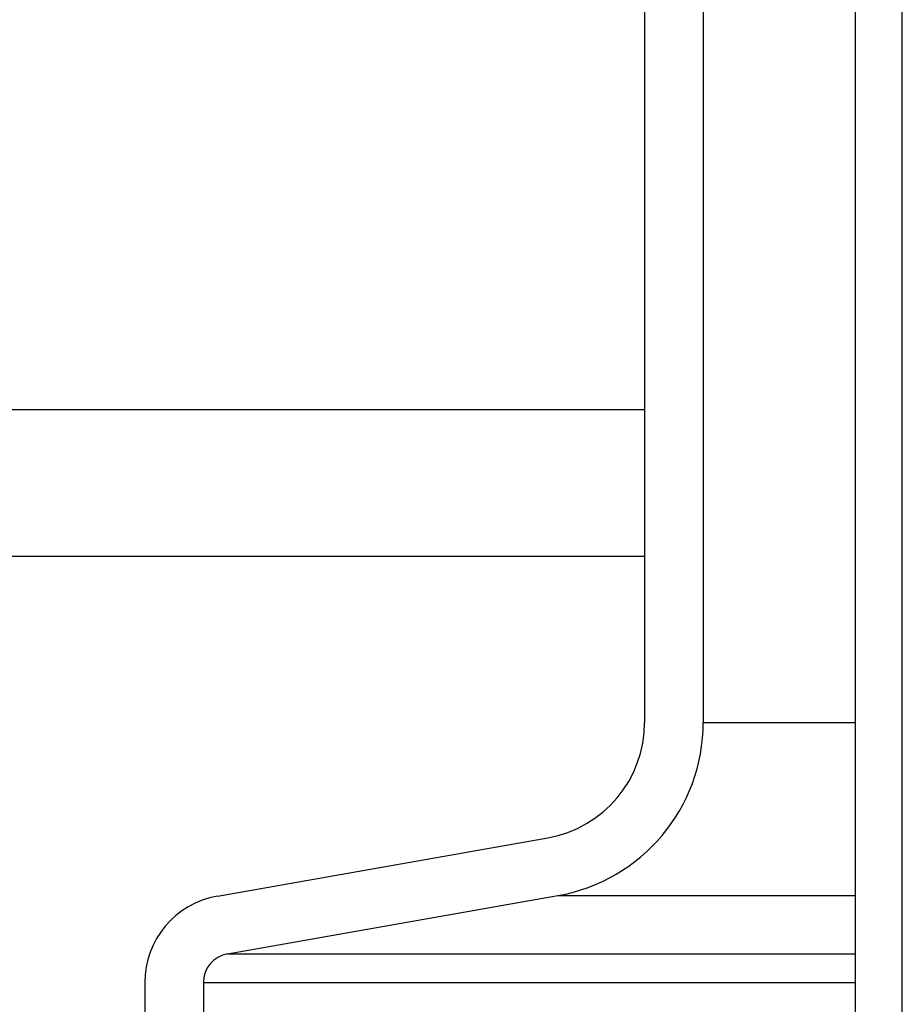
# Model space of a CAD drawing. Extents: x 1529 to 4201, y -422 to 622.
# Tile 283 of 460: x 2188.29 to 2190.17, y 494.52 to 496.62. Entities that reach past the tile are written whole.
import ezdxf

# ---------------------------------------------------------------- set-up
doc = ezdxf.new("R2010")
doc.units = 0
doc.header["$MEASUREMENT"] = 0
doc.layers.add('SPILL-BUCKET', color=1, linetype='CONTINUOUS')
doc.layers.add('TANK-SLAB', color=6, linetype='CONTINUOUS')

msp = doc.modelspace()

# ---------------------------------------------------------------- linework, layer by layer
at = {"layer": 'SPILL-BUCKET', "color": 1, "linetype": 'Continuous'}
for p, q in [((2190.07374, 488.25874), (2190.07374, 502.4563)), ((2190.17367, 488.25874), (2190.17367, 502.4563)), ((2189.62468, 496.8281), (2189.62468, 495.12461)), ((2189.74959, 496.8281), (2189.74959, 495.12461)), ((2188.71461, 494.75451), (2189.41823, 494.87858)), ((2188.7363, 494.63149), (2189.43992, 494.75556)), ((2188.55978, 494.56999), (2188.55978, 493.38546)), ((2188.68469, 494.56999), (2188.68469, 493.38546))]:
    msp.add_line(p, q, dxfattribs=at)
at = {"layer": 'SPILL-BUCKET', "color": 7}
for p, q in [((2189.74959, 495.12461), (2190.07374, 495.12461)), ((2189.43992, 494.75556), (2190.07374, 494.75556)), ((2188.7363, 494.6315), (2190.07374, 494.6315)), ((2188.68469, 494.56999), (2190.07374, 494.56999))]:
    msp.add_line(p, q, dxfattribs=at)
at = {"layer": 'SPILL-BUCKET', "color": 1, "linetype": 'Continuous'}
for centre, radius, start, end in [((2189.37485, 495.12461), 0.24983, 280, 0), ((2189.37485, 495.12461), 0.37474, 280, 0), ((2188.74715, 494.56999), 0.18737, 100, 180), ((2188.74715, 494.56999), 0.06246, 100, 180)]:
    msp.add_arc(centre, radius, start, end, dxfattribs=at)
at = {"layer": 'TANK-SLAB', "color": 2, "linetype": 'Continuous'}
for p, q in [((2148.14649, 495.79129), (2189.62468, 495.79129)), ((2148.14649, 495.47879), (2189.62468, 495.47879))]:
    msp.add_line(p, q, dxfattribs=at)

doc.saveas('drawing.dxf')
